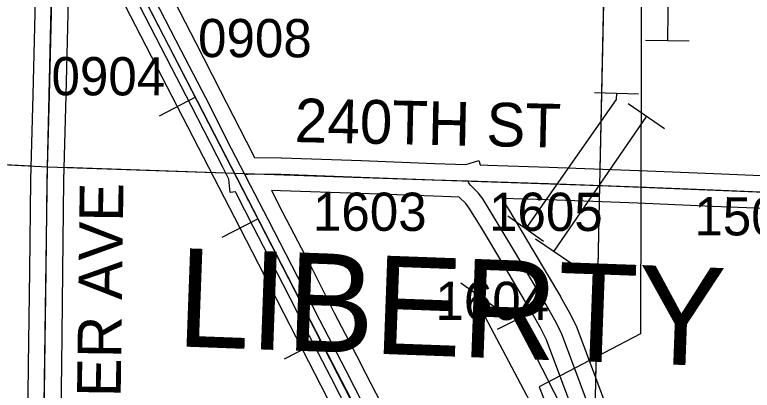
# Model space of a CAD drawing. Extents: x -157.2 to -99.3, y 12.2 to 46.2.
# Drawn here: x -144.882 to -143.532, y 26.767 to 27.455 of the extents above; entities that cross this region are included whole.
import ezdxf

# ---------------------------------------------------------------- set-up
doc = ezdxf.new("R2010")
doc.units = 0
for name, color, linetype in [('tdCoPipe', 7, 'Continuous'), ('tdCoPipe1', 7, 'Continuous'), ('tdCoPipe2', 7, 'Continuous'), ('tdCoRRCL', 7, 'Continuous'), ('tdCoSecRdNmbr', 7, 'Continuous'), ('tdCoSecRdTxt', 7, 'Continuous'), ('tdCoSecRteBand', 7, 'Continuous'), ('tdCoSecRteCL', 7, 'Continuous'), ('tdCoSectLine', 7, 'Continuous'), ('tdCoSectLinePart', 7, 'Continuous'), ('tdCoSurfAsphalt', 7, 'Continuous'), ('tdCoSurfGravel', 7, 'Continuous'), ('tdCoTwpNameTxt', 7, 'Continuous')]:
    doc.layers.add(name, color=color, linetype=linetype)

msp = doc.modelspace()

# ---------------------------------------------------------------- linework, layer by layer
at = {"layer": 'tdCoPipe'}
msp.add_lwpolyline([(-144.5317, 38.1832), (-143.5928, 36.8918), (-143.6099, 34.8602), (-143.4402, 34.5415), (-143.5694, 34.3304), (-143.5634, 33.7239), (-143.4667, 33.4993), (-143.5656, 33.4168), (-143.4755, 33.1706), (-143.455, 32.2186), (-143.5122, 31.3968), (-143.6938, 30.9939), (-143.6811, 29.9265), (-143.7347, 27.6406), (-143.7362, 26.8708), (-143.9217, 26.7732), (-143.8183, 26.5085), (-143.8116, 26.1034), (-144.0839, 25.9289), (-143.0557, 24.1836)], dxfattribs=at)
at = {"layer": 'tdCoPipe1'}
for p, q in [((-143.7272, 27.4082), (-143.647, 27.4071)), ((-143.7586, 27.2919), (-143.6925, 27.2465)), ((-143.9284, 27.0445), (-143.8622, 26.9992)), ((-143.9981, 26.8789), (-143.9266, 26.9152))]:
    msp.add_line(p, q, dxfattribs=at)
for points in [[(-143.6833, 27.7076), (-143.6864, 27.4597), (-143.6871, 27.4076)], [(-143.7256, 27.2692), (-143.8953, 27.0218)], [(-143.9624, 26.897), (-143.8267, 26.6295)]]:
    msp.add_lwpolyline(points, dxfattribs=at)
at = {"layer": 'tdCoPipe2'}
for p, q in [((-143.8204, 27.312), (-143.7402, 27.31)), ((-143.9792, 27.0864), (-143.9137, 27.0403)), ((-144.0655, 26.9637), (-143.9999, 26.9176))]:
    msp.add_line(p, q, dxfattribs=at)
for points in [[(-143.7803, 27.311), (-143.7806, 27.2994), (-143.9464, 27.0634)], [(-144.0327, 26.9407), (-144.038, 26.9331), (-143.9016, 26.6764)]]:
    msp.add_lwpolyline(points, dxfattribs=at)
at = {"layer": 'tdCoRRCL'}
for p, q in [((-144.5512, 27.3035), (-144.6178, 27.2691)), ((-144.4363, 27.0811), (-144.503, 27.0467)), ((-144.3221, 26.8586), (-144.3887, 26.8241))]:
    msp.add_line(p, q, dxfattribs=at)
for points in [[(-142.7262, 23.739), (-143.1704, 24.6), (-143.4255, 25.1074), (-144.37, 26.9512), (-144.9761, 28.127), (-145.218, 28.6071), (-145.4618, 29.0746), (-145.6726, 29.4889)], [(-142.984, 24.1736), (-143.0984, 24.3958), (-143.2126, 24.6181), (-143.3271, 24.8407), (-143.4403, 25.0634), (-143.5554, 25.2851), (-143.6701, 25.5081), (-143.7843, 25.7301), (-143.8986, 25.9522), (-144.0122, 26.1747), (-144.1269, 26.3975), (-144.241, 26.6197), (-144.3551, 26.8418), (-144.4697, 27.0637), (-144.5841, 27.286), (-144.6989, 27.509), (-144.8132, 27.7309), (-144.9272, 27.9528), (-145.0424, 28.1754), (-145.1566, 28.3975), (-145.2703, 28.62), (-145.3849, 28.8426), (-145.4992, 29.0643), (-145.6132, 29.2868)], [(-143.8195, 25.8805), (-143.8562, 25.9518), (-143.8694, 25.9775), (-143.8965, 26.0301), (-143.9195, 26.0768), (-143.9475, 26.1314), (-144.0142, 26.26), (-144.0606, 26.3485), (-144.1096, 26.4458), (-144.1685, 26.559), (-144.2099, 26.6412), (-144.2589, 26.7369), (-144.3082, 26.8322), (-144.4037, 27.0168), (-144.5477, 27.2967), (-144.6529, 27.5006)]]:
    msp.add_lwpolyline(points, dxfattribs=at)
at = {"layer": 'tdCoSecRteBand'}
for points in [[(-144.2549, 26.6969), (-144.3027, 26.7902), (-144.3503, 26.8816), (-144.3504, 26.8818), (-144.3504, 26.8819), (-144.3906, 26.9607), (-144.445, 27.0659), (-144.445, 27.066), (-144.4451, 27.066), (-144.4769, 27.1281), (-144.4781, 27.1305), (-144.4876, 27.1295), (-144.49, 27.1537), (-144.5012, 27.1753), (-144.5116, 27.1957), (-144.5116, 27.1957), (-144.5117, 27.1957), (-144.5592, 27.2887), (-144.6041, 27.3757), (-144.6431, 27.4511), (-144.6431, 27.4512), (-144.6431, 27.4513), (-144.6963, 27.556)], [(-144.8589, 26.6525), (-144.8569, 26.8127), (-144.8569, 26.8128), (-144.8569, 26.8128), (-144.8547, 26.9856), (-144.8527, 27.1521), (-144.8527, 27.1523), (-144.8527, 27.1525), (-144.8485, 27.3081), (-144.8443, 27.4826)], [(-144.7844, 27.4811), (-144.7886, 27.3066), (-144.7886, 27.3066), (-144.7886, 27.3065), (-144.7927, 27.1511), (-144.7947, 26.9849), (-144.7947, 26.9849), (-144.7947, 26.9849), (-144.7969, 26.812), (-144.7989, 26.6517)], [(-144.5897, 27.4786), (-144.5508, 27.4032), (-144.5508, 27.4032), (-144.5508, 27.4032), (-144.5059, 27.3161), (-144.5059, 27.3161), (-144.5059, 27.3161), (-144.4583, 27.2231), (-144.4429, 27.1933), (-144.3945, 27.1925), (-144.3943, 27.1925), (-144.394, 27.1924), (-144.2473, 27.1875), (-144.2472, 27.1875), (-144.2471, 27.1875), (-144.1133, 27.1823), (-144.0561, 27.1805), (-144.0323, 27.1879), (-144.0297, 27.1796), (-144.0157, 27.1791), (-144.0157, 27.1791), (-144.0157, 27.1791), (-143.904, 27.1754), (-143.904, 27.1754), (-143.9039, 27.1754), (-143.7392, 27.1695), (-143.7391, 27.1695), (-143.739, 27.1695), (-143.6019, 27.1638), (-143.4151, 27.1562)], [(-143.8578, 26.7241), (-143.9085, 26.8596), (-143.9195, 26.8814), (-143.9348, 26.9084), (-143.9849, 26.993), (-144.0296, 27.0679), (-144.05, 27.1007), (-144.0562, 27.109), (-144.068, 27.1203), (-144.0685, 27.1208), (-144.083, 27.1213), (-144.1154, 27.1224), (-144.1155, 27.1224), (-144.1155, 27.1224), (-144.2494, 27.1275), (-144.3958, 27.1325), (-144.4118, 27.1328), (-144.3917, 27.0934), (-144.3372, 26.9882), (-144.3372, 26.9881), (-144.3371, 26.988), (-144.297, 26.9092), (-144.2495, 26.8178), (-144.2494, 26.8177), (-144.2494, 26.8177), (-144.2016, 26.7242)], [(-143.4175, 27.0962), (-143.6044, 27.1039), (-143.6044, 27.1039), (-143.6044, 27.1039), (-143.7414, 27.1095), (-143.9061, 27.1155), (-143.9903, 27.1183), (-143.9785, 27.0994), (-143.9784, 27.0991), (-143.9782, 27.0989), (-143.9334, 27.0237), (-143.9333, 27.0236), (-143.9333, 27.0236), (-143.883, 26.9388), (-143.8828, 26.9385), (-143.8827, 26.9382), (-143.8669, 26.9104), (-143.8666, 26.9098), (-143.8662, 26.9091), (-143.8542, 26.8852), (-143.8534, 26.8837), (-143.8528, 26.8822), (-143.8015, 26.7451)]]:
    msp.add_lwpolyline(points, dxfattribs=at)
at = {"layer": 'tdCoSecRteCL'}
for points in [[(-144.8341, 26.2257), (-144.8353, 26.2398), (-144.8333, 26.3411), (-144.8311, 26.509), (-144.8289, 26.6521), (-144.8269, 26.8124), (-144.8247, 26.9852), (-144.8227, 27.1517), (-144.8185, 27.3073), (-144.8143, 27.4819), (-144.8097, 27.6481), (-144.8052, 27.6781)], [(-144.4607, 27.1624), (-144.485, 27.2094), (-144.5326, 27.3024), (-144.5774, 27.3894), (-144.6164, 27.4649), (-144.6697, 27.5697), (-144.7146, 27.6555), (-144.729, 27.6839)], [(-144.4607, 27.1624), (-144.45, 27.1634), (-144.395, 27.1625), (-144.2483, 27.1575), (-144.1144, 27.1523), (-144.052, 27.1503)], [(-143.9425, 26.1549), (-143.956, 26.1811), (-144.0295, 26.3241), (-144.0929, 26.4469), (-144.1175, 26.495), (-144.1508, 26.5591), (-144.1945, 26.6449), (-144.2282, 26.7105), (-144.2761, 26.804), (-144.3237, 26.8955), (-144.3639, 26.9744), (-144.4184, 27.0797), (-144.4502, 27.1418), (-144.4607, 27.1624)], [(-143.8308, 26.1559), (-143.8306, 26.1908), (-143.8299, 26.2404), (-143.8262, 26.409), (-143.8227, 26.5691), (-143.8193, 26.6907), (-143.8198, 26.7047), (-143.8208, 26.7106), (-143.8296, 26.7346), (-143.8809, 26.8717), (-143.893, 26.8956), (-143.9088, 26.9235), (-143.9591, 27.0083), (-144.004, 27.0835), (-144.0252, 27.1175), (-144.0336, 27.1289), (-144.0472, 27.142), (-144.0509, 27.1466), (-144.052, 27.1503)], [(-144.052, 27.1503), (-144.0167, 27.1491), (-143.905, 27.1454), (-143.7403, 27.1395), (-143.6032, 27.1339), (-143.4162, 27.1262), (-143.3677, 27.1245), (-143.3072, 27.1221)]]:
    msp.add_lwpolyline(points, dxfattribs=at)
at = {"layer": 'tdCoSectLine'}
for points in [[(-144.8224, 27.1764), (-144.7991, 28.1812)], [(-143.8108, 27.142), (-143.7891, 28.1424)], [(-145.8318, 27.2278), (-144.8224, 27.1764)], [(-144.836, 26.1765), (-144.8224, 27.1764)], [(-144.8224, 27.1764), (-143.8108, 27.142)], [(-143.8312, 26.1559), (-143.8108, 27.142)], [(-143.8108, 27.142), (-142.798, 27.1011)]]:
    msp.add_lwpolyline(points, dxfattribs=at)
at = {"layer": 'tdCoSectLinePart'}
for points in [[(-143.8101, 27.172), (-143.7898, 28.1124)], [(-145.8016, 27.2262), (-144.8524, 27.1779)], [(-144.7925, 27.1753), (-144.4965, 27.1653)], [(-143.8181, 26.7874), (-143.8114, 27.112)]]:
    msp.add_lwpolyline(points, dxfattribs=at)
at = {"layer": 'tdCoSurfAsphalt'}
msp.add_lwpolyline([(-143.8205, 25.917), (-143.8346, 25.9446), (-143.862, 25.9983), (-143.8901, 26.0536), (-143.9425, 26.1549), (-143.956, 26.1811), (-144.0295, 26.3241), (-144.0929, 26.4469), (-144.1175, 26.495), (-144.1508, 26.5591), (-144.1945, 26.6449), (-144.2282, 26.7105), (-144.2761, 26.804), (-144.3237, 26.8955), (-144.3639, 26.9744), (-144.4184, 27.0797), (-144.4502, 27.1418), (-144.4607, 27.1624), (-144.485, 27.2094), (-144.5326, 27.3024), (-144.5774, 27.3894), (-144.6164, 27.4649)], dxfattribs=at)
at = {"layer": 'tdCoSurfGravel'}
for points in [[(-144.8341, 26.2257), (-144.8353, 26.2398), (-144.8333, 26.3411), (-144.8311, 26.509), (-144.8289, 26.6521), (-144.8269, 26.8124), (-144.8247, 26.9852), (-144.8227, 27.1517), (-144.8185, 27.3073), (-144.8143, 27.4819), (-144.8097, 27.6481), (-144.8052, 27.6781)], [(-144.4607, 27.1624), (-144.45, 27.1634), (-144.395, 27.1625), (-144.2483, 27.1575), (-144.1144, 27.1523), (-144.052, 27.1503), (-144.0167, 27.1491), (-143.905, 27.1454), (-143.7403, 27.1395), (-143.6032, 27.1339), (-143.4162, 27.1262), (-143.3677, 27.1245), (-143.3072, 27.1221), (-143.2325, 27.1191), (-143.0471, 27.1109), (-142.8552, 27.1035), (-142.6984, 27.0969), (-142.4621, 27.0882)], [(-143.8346, 25.9446), (-143.8324, 25.9979), (-143.8311, 26.0727), (-143.8308, 26.1559), (-143.8306, 26.1908), (-143.8299, 26.2404), (-143.8262, 26.409), (-143.8227, 26.5691), (-143.8193, 26.6907), (-143.8198, 26.7047), (-143.8208, 26.7106), (-143.8296, 26.7346), (-143.8809, 26.8717), (-143.893, 26.8956), (-143.9088, 26.9235), (-143.9591, 27.0083), (-144.004, 27.0835), (-144.0252, 27.1175), (-144.0336, 27.1289), (-144.0472, 27.142), (-144.0509, 27.1466), (-144.052, 27.1503)]]:
    msp.add_lwpolyline(points, dxfattribs=at)

# ---------------------------------------------------------------- texts
at = {"layer": 'tdCoSecRdNmbr'}
for s, rotation, p in [('0908', 359.8897, (-144.5466, 27.377)), ('0904', 359.8895, (-144.815, 27.3072)), ('1603', 359.8899, (-144.3362, 27.0593)), ('1605', 359.8901, (-144.0137, 27.0591)), ('1501', 359.8904, (-143.6377, 27.0508)), ('1604', 359.89, (-144.1119, 26.8961))]:
    msp.add_text(s, height=0.07, rotation=rotation, dxfattribs=at).set_placement(p)
at = {"layer": 'tdCoSecRdTxt'}
for s, rotation, p in [('240TH ST', 358.782, (-144.37, 27.2216)), ('BARKER AVE', 89.2471, (-144.6921, 26.4629))]:
    msp.add_text(s, height=0.08, rotation=rotation, dxfattribs=at).set_placement(p)
at = {"layer": 'tdCoTwpNameTxt'}
msp.add_text('LIBERTY', height=0.18, rotation=357.8882, dxfattribs=at).set_placement((-144.5874, 26.8477))

doc.saveas('drawing.dxf')
